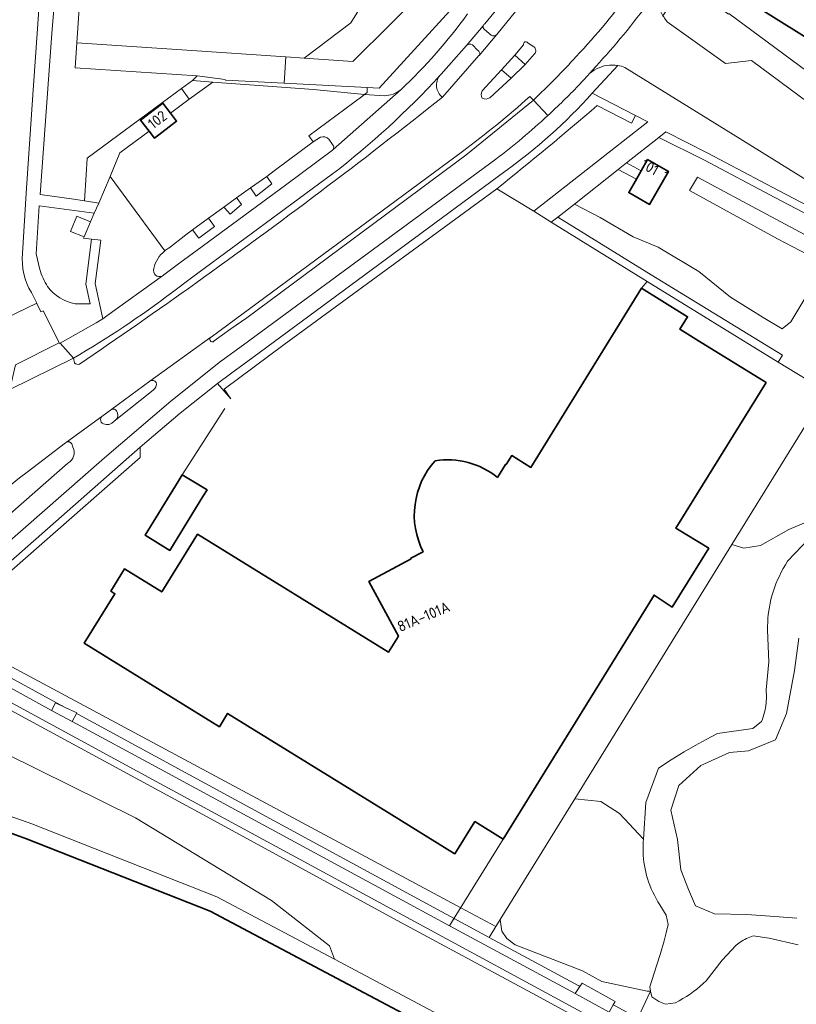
# Model space of a CAD drawing. Extents: x 150256 to 156914, y 461459 to 469481.
# Tile 430 of 656: x 155826 to 155924, y 464136 to 464261. Entities that reach past the tile are written whole.
import ezdxf
from ezdxf.enums import TextEntityAlignment as Align

# ---------------------------------------------------------------- set-up
doc = ezdxf.new("R2010")
doc.units = 0
doc.header["$LTSCALE"] = 0.75
for name, color, linetype, lineweight in [('B-RO-GK-BESCHOEIING-G', 251, 'GK-BESCHOEIING', 35), ('B-RO-GR-BEPLANTING_CULTUUR_BODEMBEDEKKER-GV', 251, 'CONTINUOUS', 18), ('B-RO-GR-BEPLANTING_CULTUUR_BOSPLANTSOEN-GV', 251, 'CONTINUOUS', 18), ('B-RO-GR-GROENVOORZIENING-GV', 251, 'CONTINUOUS', 18), ('B-RO-GR-HAAG-GV', 251, 'CONTINUOUS', 13), ('B-RO-IE-TERREINAFSCHEIDING_KUNSTMATIG_HEKWERK-G', 251, 'IE-TERREINAFSCHEIDING-KUNSTMATIG', 18), ('B-RO-IE-TERREINAFSCHEIDING_KUNSTMATIG_MUUR-G', 251, 'IE-TERREINAFSCHEIDING-KUNSTMATIG-DICHT', 18), ('B-RO-OG-BEBOUWING-GV', 6, 'CONTINUOUS', 35), ('B-RO-OG-BEBOUWING-T18', 1, 'CONTINUOUS', 18), ('B-RO-OG-TERREIN_CULTUURSCHEIDING-GV', 251, 'CONTINUOUS', 18), ('B-RO-OG-WATER_KANAAL-GV', 251, 'CONTINUOUS', 18), ('B-RO-OG-WATER_MEER-GV', 251, 'CONTINUOUS', 18), ('B-RO-OG-WATER_SLOOT-GV', 251, 'CONTINUOUS', 18), ('B-RO-VH-VERHARDING_ASFALT-GV', 251, 'CONTINUOUS', 18), ('B-RO-VH-VERHARDING_BETONSTRAATSTEEN-GV', 251, 'CONTINUOUS', 18), ('B-RO-VH-VERHARDING_TEGEL-GV', 251, 'CONTINUOUS', 18)]:
    doc.layers.add(name, color=color, linetype=linetype, lineweight=lineweight)
doc.styles.add('NLCS-ISO-M200-T18', font='NLCS-ISO.ttf', dxfattribs={"height": 360})
doc.linetypes.add('GK-BESCHOEIING', pattern='A,30,-5,[1,NLCS.SHX,S=1,R=0,X=0,Y=0],-5', length=40)
doc.linetypes.add('IE-TERREINAFSCHEIDING-KUNSTMATIG', pattern='A,4,[82,NLCS.SHX,S=0.75,R=90,X=0,Y=0],4,-2', length=10)
doc.linetypes.add('IE-TERREINAFSCHEIDING-KUNSTMATIG-DICHT', pattern='A,8,-1,[82,NLCS.SHX,S=0.75,R=90,X=0,Y=0],-1', length=10)

msp = doc.modelspace()

# ---------------------------------------------------------------- linework, layer by layer
at = {"layer": 'B-RO-GK-BESCHOEIING-G'}
msp.add_lwpolyline([(155826.493, 464157.199, 0.0059754), (155804.429, 464164.973)], format="xyb", dxfattribs=at)
msp.add_lwpolyline([(155826.493, 464157.199), (155849.715, 464148.047), (155878.893, 464132.545), (155889.24, 464127.111), (155937.583, 464101.22), (155961.887, 464088.365), (155984.69, 464076.138), (156000, 464068.012)], dxfattribs=at)
at = {"layer": 'B-RO-GR-BEPLANTING_CULTUUR_BODEMBEDEKKER-GV'}
for points in [[(155877.238, 464264.878), (155872.217, 464267.971), (155867.467, 464260.289), (155861.555, 464255.828), (155867.704, 464255.415)], [(155869.541, 464252.097), (155871.051, 464252.019), (155880.864, 464262.75), (155877.238, 464264.878), (155867.704, 464255.415), (155861.555, 464255.828), (155859.245, 464255.983), (155859.031, 464252.643)], [(155832.86, 464257.748), (155832.65, 464254.607), (155848.056, 464253.576), (155851.581, 464253.118), (155851.645, 464253.026), (155859.031, 464252.643), (155859.245, 464255.983), (155846.73, 464256.82)]]:
    msp.add_lwpolyline(points, close=True, dxfattribs=at)
for points in [[(155834.705, 464232.943), (155833.706, 464233.056), (155833.792, 464233.261), (155832.066, 464233.933), (155832.849, 464235.84), (155834.586, 464235.138), (155835.042, 464236.219), (155828.121, 464237.17), (155827.707, 464231.075), (155828.171, 464229.126)], [(155832.661, 464224.787), (155834.554, 464224.799), (155833.979, 464227.272), (155834.705, 464232.943)]]:
    msp.add_lwpolyline(points, dxfattribs=at)
for points in [[(155828.171, 464229.126, 0.0646842), (155829.161, 464226.969)], [(155829.161, 464226.969, 0.193215), (155832.661, 464224.787)]]:
    msp.add_lwpolyline(points, format="xyb", dxfattribs=at)
at = {"layer": 'B-RO-GR-BEPLANTING_CULTUUR_BOSPLANTSOEN-GV'}
for points in [[(155927.241, 464229.539), (155923.014, 464222.522), (155921.928, 464221.61), (155919.529, 464223.036), (155915.416, 464225.603), (155911.417, 464228.855), (155906.275, 464231.935), (155903.133, 464233.248), (155898.962, 464235.701), (155895.692, 464237.39), (155893.597, 464235.739), (155905.408, 464228.452), (155921.966, 464218.286), (155921.454, 464217.427), (155927.538, 464213.692), (155915.601, 464194.382), (155917.106, 464193.925), (155919.223, 464194.241), (155922.765, 464196.273), (155926.635, 464197.911)], [(155926.635, 464197.911), (155922.765, 464196.273), (155919.223, 464194.241), (155917.106, 464193.925), (155915.601, 464194.382), (155895.733, 464162.243), (155899.032, 464161.893), (155901.412, 464160.374), (155904.412, 464157.146), (155904.712, 464161.768), (155906.301, 464166.097), (155907.913, 464167.17), (155909.557, 464168.191), (155910.936, 464168.991), (155912.336, 464169.754), (155913.755, 464170.479), (155918.235, 464171.136), (155919.337, 464172.003), (155919.445, 464172.291), (155919.544, 464172.583), (155919.632, 464172.879), (155919.709, 464173.177), (155919.776, 464173.477), (155919.828, 464173.755), (155919.871, 464174.034), (155919.904, 464174.314), (155919.929, 464174.595), (155919.945, 464174.877), (155919.951, 464175.159), (155919.949, 464175.441), (155919.937, 464175.723), (155919.916, 464176.004), (155920.261, 464179.534), (155920.092, 464183.569), (155920.093, 464184.056), (155920.11, 464184.542), (155920.141, 464185.027), (155920.188, 464185.511), (155920.251, 464185.993), (155920.328, 464186.473), (155920.421, 464186.951), (155920.528, 464187.425), (155920.651, 464187.895), (155920.802, 464188.407), (155920.972, 464188.914), (155921.158, 464189.414), (155921.362, 464189.907), (155921.583, 464190.393), (155921.82, 464190.871), (155922.074, 464191.341), (155922.344, 464191.801), (155922.63, 464192.252), (155925.344, 464195.136)]]:
    msp.add_lwpolyline(points, dxfattribs=at)
for points in [[(155886.313, 464147.005), (155886.553, 464145.526), (155887.146, 464144.612), (155888.227, 464143.792), (155896.72, 464140.493), (155899.147, 464139.186), (155904.885, 464137.924), (155905.326, 464137.956), (155905.217, 464138.477), (155906.076, 464141.148), (155906.577, 464142.71), (155907.03, 464144.287), (155907.298, 464145.319), (155907.545, 464146.357), (155907.308, 464147.555), (155906.489, 464148.854), (155906.244, 464149.245), (155906.013, 464149.645), (155905.796, 464150.053), (155905.594, 464150.468), (155905.406, 464150.89), (155905.233, 464151.318), (155905.076, 464151.752), (155904.944, 464152.159), (155904.825, 464152.569), (155904.719, 464152.984), (155904.628, 464153.402), (155904.549, 464153.822), (155904.485, 464154.245), (155904.434, 464154.669), (155904.398, 464155.095), (155904.375, 464155.522), (155904.366, 464155.95), (155904.371, 464156.378), (155904.39, 464156.805), (155904.412, 464157.146), (155901.412, 464160.374), (155899.032, 464161.893), (155895.733, 464162.243)], [(155900.615, 464136.226), (155900.835, 464136.106), (155903.708, 464134.547), (155905.326, 464137.956), (155904.885, 464137.924), (155899.147, 464139.186), (155896.72, 464140.493), (155888.227, 464143.792), (155887.146, 464144.612), (155886.553, 464145.526), (155886.313, 464147.005), (155885.755, 464146.101), (155884.916, 464144.744), (155896.27, 464138.602), (155896.386, 464138.539), (155896.67, 464138.974), (155900.857, 464136.659)]]:
    msp.add_lwpolyline(points, close=True, dxfattribs=at)
at = {"layer": 'B-RO-GR-GROENVOORZIENING-GV'}
for points in [[(155897.937, 464251.381, -0.0547245), (155886.912, 464241.502)], [(155885.921, 464239.314, 0.0084574), (155898.578, 464249.831)]]:
    msp.add_lwpolyline(points, format="xyb", dxfattribs=at)
for points in [[(155898.578, 464249.831), (155902.91, 464247.589), (155903.414, 464248.571), (155897.937, 464251.381)], [(155886.912, 464241.502), (155855.103, 464218.019)], [(155855.103, 464218.019), (155852.285, 464215.939), (155850.612, 464214.703), (155852.319, 464212.786), (155851.481, 464214.012), (155859.058, 464219.639), (155885.921, 464239.314)]]:
    msp.add_lwpolyline(points, dxfattribs=at)
for points in [[(155893.597, 464235.739), (155892.761, 464235.08), (155904.884, 464227.6), (155921.454, 464217.427), (155921.966, 464218.286), (155905.408, 464228.452)], [(155881.34, 464148.47), (155815.983, 464183.536), (155840.872, 464205.368), (155840.837, 464206.668), (155814.197, 464183.218), (155814.156, 464183.179), (155815.005, 464182.716), (155830.306, 464174.372), (155831.363, 464173.796), (155832.84, 464173.11), (155832.801, 464173.038), (155833.056, 464172.9), (155854.84, 464161.059), (155877.956, 464148.509), (155880.51, 464147.127), (155884.916, 464144.744), (155885.755, 464146.101)]]:
    msp.add_lwpolyline(points, close=True, dxfattribs=at)
at = {"layer": 'B-RO-GR-HAAG-GV'}
for points in [[(155897.937, 464251.381, -0.0547245), (155886.912, 464241.502)], [(155885.921, 464239.314, 0.0084574), (155898.578, 464249.831)]]:
    msp.add_lwpolyline(points, format="xyb", dxfattribs=at)
for points in [[(155903.414, 464248.571), (155897.937, 464251.381)], [(155898.578, 464249.831), (155902.91, 464247.589), (155903.414, 464248.571)], [(155886.912, 464241.502), (155855.103, 464218.019), (155852.285, 464215.939), (155850.612, 464214.703), (155852.319, 464212.786), (155851.481, 464214.012), (155859.058, 464219.639), (155885.921, 464239.314)]]:
    msp.add_lwpolyline(points, dxfattribs=at)
for points in [[(155892.761, 464235.08), (155904.884, 464227.6), (155921.454, 464217.427), (155921.966, 464218.286), (155905.408, 464228.452), (155893.597, 464235.739)], [(155840.837, 464206.668), (155814.197, 464183.218), (155814.156, 464183.179), (155815.005, 464182.716), (155830.306, 464174.372), (155831.363, 464173.796), (155832.84, 464173.11), (155832.801, 464173.038), (155833.056, 464172.9), (155854.84, 464161.059), (155877.956, 464148.509), (155880.51, 464147.127), (155884.916, 464144.744), (155885.755, 464146.101), (155881.34, 464148.47), (155815.983, 464183.536), (155840.872, 464205.368)]]:
    msp.add_lwpolyline(points, close=True, dxfattribs=at)
at = {"layer": 'B-RO-IE-TERREINAFSCHEIDING_KUNSTMATIG_HEKWERK-G'}
for points in [[(155847.445, 464252.992), (155846.066, 464251.975)], [(155847.445, 464252.992), (155850.045, 464252.799)], [(155850.045, 464252.799), (155862.743, 464251.854), (155869.208, 464251.22)], [(155846.066, 464251.975), (155843.668, 464250.207)], [(155843.668, 464250.207), (155834.154, 464243.191), (155834.028, 464241.089)], [(155898.578, 464249.831), (155902.91, 464247.589)], [(155904.192, 464226.746), (155904.884, 464227.6)], [(155859.058, 464219.639), (155851.481, 464214.012), (155852.313, 464212.785)], [(155851.532, 464211.558), (155846.169, 464203.19)]]:
    msp.add_lwpolyline(points, dxfattribs=at)
msp.add_lwpolyline([(155885.921, 464239.314, 0.0084574), (155898.578, 464249.831)], format="xyb", dxfattribs=at)
at = {"layer": 'B-RO-IE-TERREINAFSCHEIDING_KUNSTMATIG_MUUR-G'}
msp.add_lwpolyline([(155886.705, 464157.148), (155880.316, 464146.814)], dxfattribs=at)
at = {"layer": 'B-RO-OG-BEBOUWING-GV'}
for points in [[(155923.864, 464279.282), (155920.125, 464273.297), (155924.391, 464270.614), (155920.801, 464264.739), (155920.356, 464264.01), (155919.155, 464262.044), (155942.03, 464247.771)], [(155876.604, 464193.466), (155875.042, 464192.649), (155875.072, 464192.575), (155869.745, 464189.71), (155873.467, 464182.788), (155872.208, 464180.751), (155848.087, 464195.661), (155843.584, 464188.377), (155838.866, 464191.294), (155837.132, 464188.488), (155837.665, 464188.159), (155833.798, 464181.903), (155850.859, 464171.357), (155851.901, 464173.043), (155872.65, 464160.217), (155880.518, 464155.353), (155880.611, 464155.295), (155883.125, 464159.361), (155886.705, 464157.148), (155905.77, 464187.988), (155908.053, 464186.468), (155912.668, 464193.907), (155908.527, 464196.426), (155919.909, 464214.838), (155911.361, 464220.122), (155909.022, 464221.568), (155910.003, 464223.154), (155904.192, 464226.746)], [(155904.192, 464226.746), (155890.202, 464204.114), (155887.784, 464205.609), (155887.076, 464204.46), (155887.01, 464204.494), (155886.002, 464202.855)]]:
    msp.add_lwpolyline(points, dxfattribs=at)
for points in [[(155844.691, 464248.878), (155843.727, 464250.131), (155840.918, 464247.971), (155841.985, 464246.584), (155842.656, 464245.712), (155845.465, 464247.873)], [(155904.129, 464241.579), (155903.534, 464240.535), (155902.568, 464238.837), (155905.193, 464237.343), (155907.564, 464241.508), (155904.939, 464243.002)], [(155845.646, 464202.338), (155841.485, 464195.56), (155844.621, 464193.635), (155848.788, 464200.422), (155849.305, 464201.265), (155846.169, 464203.19)]]:
    msp.add_lwpolyline(points, close=True, dxfattribs=at)
for points in [[(155878.119, 464204.945, 0.3126503), (155876.604, 464193.466)], [(155886.002, 464202.855, 0.2098337), (155878.119, 464204.945)]]:
    msp.add_lwpolyline(points, format="xyb", dxfattribs=at)
at = {"layer": 'B-RO-OG-TERREIN_CULTUURSCHEIDING-GV'}
for points in [[(155848.056, 464253.576), (155832.65, 464254.607), (155832.86, 464257.748), (155834.177, 464277.095), (155834.084, 464277.103), (155831.061, 464277.375), (155830.323, 464266.671), (155829.71, 464258.941), (155828.21, 464238.6), (155832.491, 464238.012), (155833.831, 464237.799), (155834.028, 464241.089), (155834.154, 464243.191), (155843.668, 464250.207), (155846.066, 464251.975), (155847.445, 464252.992)], [(155834.028, 464241.089), (155833.831, 464237.799), (155835.628, 464237.513), (155837.06, 464240.846), (155838.286, 464243.854), (155841.985, 464246.584), (155840.918, 464247.971), (155843.727, 464250.131), (155843.668, 464250.207), (155834.154, 464243.191)], [(155906.377, 464245.807), (155912.112, 464242.916), (155921.003, 464238.209), (155923.649, 464236.826), (155927.436, 464234.847), (155929.659, 464233.657), (155930.778, 464233.058), (155933.985, 464231.342), (155938.299, 464228.962), (155939.453, 464228.282), (155942.62, 464226.32), (155949.469, 464222.077), (155951.011, 464221.122), (155956.12, 464217.918), (155961.26, 464214.694), (155961.818, 464215.525), (155951.54, 464221.971), (155938.794, 464229.831), (155934.462, 464232.221), (155927.904, 464235.731), (155921.468, 464239.094), (155912.571, 464243.804), (155907.244, 464246.49)], [(155910.255, 464239.113), (155911.245, 464240.778), (155918.158, 464237.07), (155927.219, 464232.24), (155926.19, 464230.455), (155921.351, 464232.988)], [(155910.255, 464239.113), (155921.351, 464232.988), (155926.19, 464230.455), (155927.219, 464232.24), (155918.158, 464237.07), (155911.245, 464240.778)], [(155831.363, 464173.796), (155830.306, 464174.372), (155815.005, 464182.716), (155814.156, 464183.179), (155813.646, 464182.687), (155813.529, 464182.574), (155814.199, 464181.917), (155814.757, 464181.61), (155816.886, 464180.441), (155829.673, 464173.416), (155830.145, 464174.361)], [(155812.781, 464179.79), (155812.439, 464179.459), (155810.578, 464177.32), (155807.977, 464176.705), (155807.467, 464176.062), (155840.278, 464159.848), (155857.451, 464149.386), (155864.755, 464143.662), (155865.417, 464141.969), (155885.182, 464131.468), (155886.977, 464131.295), (155888.776, 464131.18), (155890.578, 464131.123), (155892.38, 464131.124), (155894.182, 464131.184), (155895.981, 464131.302), (155897.775, 464131.477), (155899.563, 464131.711), (155900.948, 464131.933), (155890.894, 464137.404), (155872.747, 464147.18), (155849.709, 464159.742), (155826.863, 464172.138)], [(155832.801, 464173.038), (155832.248, 464172.009), (155843.346, 464166.044), (155874.956, 464148.884), (155879.935, 464146.199), (155880.316, 464146.814), (155880.51, 464147.127), (155877.956, 464148.509), (155854.84, 464161.059), (155833.056, 464172.9)], [(155896.386, 464138.539), (155896.27, 464138.602), (155884.916, 464144.744), (155880.51, 464147.127), (155880.316, 464146.814), (155879.935, 464146.199), (155895.8, 464137.642)]]:
    msp.add_lwpolyline(points, close=True, dxfattribs=at)
msp.add_lwpolyline([(155898.578, 464249.831, -0.0084574), (155885.921, 464239.314)], format="xyb", dxfattribs=at)
for points in [[(155903.414, 464248.571), (155902.91, 464247.589), (155898.578, 464249.831)], [(155885.921, 464239.314), (155890.565, 464236.498), (155904.962, 464247.776), (155903.414, 464248.571)], [(155927.436, 464234.847), (155923.649, 464236.826), (155921.003, 464238.209), (155912.112, 464242.916), (155906.377, 464245.807), (155902.27, 464242.572), (155904.129, 464241.579), (155904.939, 464243.002), (155907.564, 464241.508), (155905.193, 464237.343), (155902.568, 464238.837), (155903.534, 464240.535), (155901.241, 464241.761), (155895.692, 464237.39), (155898.962, 464235.701), (155903.133, 464233.248), (155906.275, 464231.935), (155911.417, 464228.855), (155915.416, 464225.603), (155919.529, 464223.036), (155921.928, 464221.61), (155923.014, 464222.522), (155927.241, 464229.539)], [(155897.662, 464134.744), (155874.014, 464147.54), (155842.885, 464164.436), (155815.049, 464179.53), (155813.424, 464180.411), (155812.781, 464179.79), (155826.863, 464172.138), (155849.709, 464159.742), (155872.747, 464147.18), (155890.894, 464137.404), (155900.948, 464131.933)], [(155804.03, 464167.192), (155805.059, 464166.871), (155827.192, 464159.073), (155850.554, 464149.866), (155865.417, 464141.969), (155864.755, 464143.662), (155857.451, 464149.386), (155840.278, 464159.848), (155807.467, 464176.062)], [(155923.948, 464143.783), (155920.286, 464144.633), (155918.26, 464144.925), (155918.046, 464144.85), (155917.835, 464144.768), (155917.627, 464144.679), (155917.421, 464144.582), (155917.22, 464144.479), (155917.021, 464144.37), (155916.834, 464144.258), (155916.65, 464144.14), (155916.471, 464144.016), (155916.295, 464143.886), (155916.124, 464143.751), (155914.354, 464141.855), (155912.334, 464139.27), (155911.954, 464138.904), (155911.561, 464138.552), (155911.156, 464138.214), (155910.739, 464137.89), (155910.311, 464137.581), (155909.867, 464137.284), (155909.413, 464137.003), (155908.949, 464136.739), (155908.476, 464136.491), (155907.195, 464136.299), (155906.38, 464136.651), (155905.478, 464137.233), (155905.326, 464137.956), (155903.708, 464134.547)]]:
    msp.add_lwpolyline(points, dxfattribs=at)
at = {"layer": 'B-RO-OG-WATER_KANAAL-GV'}
msp.add_lwpolyline([(155826.493, 464157.199, 0.0059754), (155804.429, 464164.973)], format="xyb", dxfattribs=at)
msp.add_lwpolyline([(155878.893, 464132.545), (155849.715, 464148.047), (155826.493, 464157.199)], dxfattribs=at)
at = {"layer": 'B-RO-OG-WATER_MEER-GV'}
msp.add_lwpolyline([(155924.033, 464182.531), (155923.492, 464178.438), (155922.487, 464173.031), (155921.097, 464169.711), (155917.699, 464168.32), (155915.304, 464168.089), (155911.674, 464166.466), (155908.894, 464163.917), (155907.889, 464160.828), (155908.739, 464157.121), (155909.125, 464153.26), (155910.129, 464150.789), (155910.978, 464148.704), (155913.372, 464147.699), (155917.465, 464147.623), (155921.018, 464147.391), (155923.799, 464147.16)], dxfattribs=at)
at = {"layer": 'B-RO-OG-WATER_SLOOT-GV'}
for points in [[(155925.344, 464195.136), (155922.63, 464192.252), (155922.344, 464191.801), (155922.074, 464191.341), (155921.82, 464190.871), (155921.583, 464190.393), (155921.362, 464189.907), (155921.158, 464189.414), (155920.972, 464188.914), (155920.802, 464188.407), (155920.651, 464187.895), (155920.528, 464187.425), (155920.421, 464186.951), (155920.328, 464186.473), (155920.251, 464185.993), (155920.188, 464185.511), (155920.141, 464185.027), (155920.11, 464184.542), (155920.093, 464184.056), (155920.092, 464183.569), (155920.261, 464179.534), (155919.916, 464176.004), (155919.937, 464175.723), (155919.949, 464175.441), (155919.951, 464175.159), (155919.945, 464174.877), (155919.929, 464174.595), (155919.904, 464174.314), (155919.871, 464174.034), (155919.828, 464173.755), (155919.776, 464173.477), (155919.709, 464173.177), (155919.632, 464172.879), (155919.544, 464172.583), (155919.445, 464172.291), (155919.337, 464172.003), (155918.235, 464171.136), (155913.755, 464170.479), (155912.336, 464169.754), (155910.936, 464168.991), (155909.557, 464168.191), (155907.913, 464167.17), (155906.301, 464166.097), (155904.712, 464161.768), (155904.412, 464157.146), (155904.39, 464156.805), (155904.371, 464156.378), (155904.366, 464155.95), (155904.375, 464155.522), (155904.398, 464155.095), (155904.434, 464154.669), (155904.485, 464154.245), (155904.549, 464153.822), (155904.628, 464153.402), (155904.719, 464152.984), (155904.825, 464152.569), (155904.944, 464152.159), (155905.076, 464151.752), (155905.233, 464151.318), (155905.406, 464150.89), (155905.594, 464150.468), (155905.796, 464150.053), (155906.013, 464149.645), (155906.244, 464149.245), (155906.489, 464148.854), (155907.308, 464147.555), (155907.545, 464146.357), (155907.298, 464145.319), (155907.03, 464144.287), (155906.577, 464142.71), (155906.076, 464141.148), (155905.217, 464138.477), (155905.326, 464137.956), (155905.478, 464137.233), (155906.38, 464136.651), (155907.195, 464136.299), (155908.476, 464136.491), (155908.949, 464136.739), (155909.413, 464137.003), (155909.867, 464137.284), (155910.311, 464137.581), (155910.739, 464137.89), (155911.156, 464138.214), (155911.561, 464138.552), (155911.954, 464138.904), (155912.334, 464139.27), (155914.354, 464141.855), (155916.124, 464143.751), (155916.295, 464143.886), (155916.471, 464144.016), (155916.65, 464144.14), (155916.834, 464144.258), (155917.021, 464144.37), (155917.22, 464144.479), (155917.421, 464144.582), (155917.627, 464144.679), (155917.835, 464144.768), (155918.046, 464144.85), (155918.26, 464144.925), (155920.286, 464144.633), (155923.948, 464143.783)], [(155923.799, 464147.16), (155921.018, 464147.391), (155917.465, 464147.623), (155913.372, 464147.699), (155910.978, 464148.704), (155910.129, 464150.789), (155909.125, 464153.26), (155908.739, 464157.121), (155907.889, 464160.828), (155908.894, 464163.917), (155911.674, 464166.466), (155915.304, 464168.089), (155917.699, 464168.32), (155921.097, 464169.711), (155922.487, 464173.031), (155923.492, 464178.438), (155924.033, 464182.531)], [(155826.493, 464157.199), (155849.715, 464148.047), (155878.893, 464132.545), (155880.453, 464132.208), (155882.022, 464131.917), (155883.599, 464131.67), (155885.182, 464131.468), (155865.417, 464141.969), (155850.554, 464149.866), (155827.192, 464159.073), (155805.059, 464166.871), (155804.03, 464167.192)]]:
    msp.add_lwpolyline(points, dxfattribs=at)
msp.add_lwpolyline([(155804.429, 464164.973, -0.0059754), (155826.493, 464157.199)], format="xyb", dxfattribs=at)
at = {"layer": 'B-RO-VH-VERHARDING_ASFALT-GV'}
for points in [[(155826.006, 464231.141), (155826.472, 464238.744), (155827.301, 464251.201), (155828.132, 464263.156), (155829.057, 464276.527), (155829.343, 464280.819), (155830.218, 464293.755), (155830.601, 464298.237), (155830.861, 464302.774), (155830.877, 464303.223), (155830.906, 464303.857), (155825.941, 464304.222), (155824.812, 464287.435), (155824.808, 464287.382), (155823.771, 464271.97), (155822.463, 464253.863), (155821.594, 464239.342), (155821.087, 464232.337), (155820.399, 464222.413)], [(155905.256, 464282.857), (155902.7, 464279.6), (155900.525, 464276.806), (155897.728, 464273.399), (155894.915, 464270.007), (155890.452, 464264.444), (155885.894, 464258.792), (155883.667, 464256.169), (155883.637, 464256.134), (155879.028, 464250.886)], [(155932.709, 464244.695), (155925.205, 464250.221), (155918.073, 464255.538), (155918.064, 464255.537), (155914.778, 464255.142), (155907.427, 464260.385), (155907.078, 464260.87), (155906.977, 464261.024), (155906.882, 464261.183), (155906.541, 464261.844), (155906.377, 464262.569), (155906.326, 464262.936), (155906.306, 464263.306), (155906.318, 464263.676), (155906.36, 464264.044), (155906.559, 464265.021), (155906.101, 464264.325), (155905.201, 464263.031)], [(155884.396, 464260.163), (155887.626, 464264.147)], [(155878.855, 464253.78), (155882.076, 464257.403), (155884.189, 464259.916)], [(155884.045, 464251.678), (155886.472, 464254.323), (155888.184, 464256.183), (155889.289, 464257.493)], [(155889.84, 464257.706), (155890.592, 464257.236)], [(155890.666, 464256.343), (155889.468, 464255.013), (155887.7, 464253.287), (155885.003, 464250.825)], [(155896.217, 464252.347), (155897.387, 464253.633), (155897.617, 464253.89), (155898.403, 464254.768)], [(155898.403, 464254.768), (155897.617, 464253.89), (155897.906, 464254.092), (155898.192, 464254.289), (155898.493, 464254.462), (155898.644, 464254.549), (155898.807, 464254.61), (155899.132, 464254.732), (155899.465, 464254.827), (155899.806, 464254.895), (155900.15, 464254.935), (155900.497, 464254.947), (155900.844, 464254.931), (155901.188, 464254.887)], [(155902.069, 464254.637), (155915.736, 464246.155), (155941.055, 464230.443), (155941.279, 464230.312), (155942.955, 464229.331), (155944.84, 464228.194), (155946.71, 464227.032), (155965.121, 464215.585), (155984.987, 464203.334), (156000, 464194.074), (156029.177, 464175.993), (156053.837, 464160.698), (156063.228, 464154.852), (156063.345, 464154.778), (156063.41, 464154.882), (156066.043, 464159.11), (155994.835, 464203.222), (155993.426, 464204.101)], [(155850.203, 464220.096), (155852.328, 464221.612), (155854.311, 464223.026), (155881.977, 464243.553), (155890.513, 464250.523), (155890.052, 464250.961)], [(155873.806, 464251.849), (155865.212, 464244.281)], [(155890.052, 464250.961), (155890.513, 464250.523)], [(155892.328, 464248.552), (155890.513, 464250.523), (155881.977, 464243.553), (155854.311, 464223.026), (155852.328, 464221.612), (155850.203, 464220.096)], [(155890.513, 464250.523), (155892.328, 464248.552)], [(155826.574, 464203.509), (155831.416, 464207.199), (155831.55, 464207.296), (155836.003, 464210.524), (155837.261, 464211.451), (155842.096, 464215.016), (155849.784, 464220.568), (155849.803, 464220.581), (155851.917, 464222.143), (155881.553, 464244.044)], [(155865.141, 464244.205), (155859.194, 464239.761), (155848.055, 464231.55), (155845.886, 464229.949), (155843.858, 464228.452)], [(155881.553, 464244.044), (155851.917, 464222.143), (155849.803, 464220.581), (155849.784, 464220.568)], [(155813.026, 464184.907), (155836.364, 464205.334), (155844.725, 464212.469), (155851.015, 464217.484), (155853.886, 464219.595), (155885.785, 464243.053)], [(155865.147, 464241.188), (155847.353, 464228.05), (155844.922, 464226.255)], [(155844.922, 464226.255), (155847.353, 464228.05), (155865.147, 464241.188)], [(155843.67, 464228.317), (155836.65, 464223.251), (155836.139, 464222.882), (155835.311, 464222.389), (155830.74, 464219.797), (155832.432, 464217.917)], [(155824.133, 464222.122), (155823.801, 464222.943), (155827.799, 464224.864), (155827.129, 464226.195)], [(155849.784, 464220.568), (155842.096, 464215.016)], [(155832.566, 464217.315), (155832.432, 464217.917), (155824.385, 464213.949), (155824.139, 464212.875)], [(155832.432, 464217.917), (155832.566, 464217.315)], [(155842.484, 464213.885), (155837.799, 464210.114), (155837.287, 464209.702)], [(155836.003, 464210.524), (155831.55, 464207.296)], [(155832.239, 464207.077), (155832.373, 464206.662)], [(155831.733, 464204.642), (155812.228, 464187.542)], [(155900.087, 464135.281), (155895.8, 464137.642), (155879.935, 464146.199), (155874.956, 464148.884), (155843.346, 464166.044), (155832.248, 464172.009), (155829.673, 464173.416), (155816.886, 464180.441), (155814.757, 464181.61), (155814.199, 464181.917), (155812.781, 464179.79), (155813.424, 464180.411), (155815.049, 464179.53), (155842.885, 464164.436), (155874.014, 464147.54), (155897.662, 464134.744)]]:
    msp.add_lwpolyline(points, dxfattribs=at)
for points in [[(155903.053, 464264.765, -0.0400325), (155895.918, 464256.01)], [(155895.918, 464256.01, 0.0400325), (155903.053, 464264.765)], [(155898.403, 464254.768, 0.0292816), (155905.201, 464263.031)], [(155905.201, 464263.031, -0.0292816), (155898.403, 464254.768)], [(155882.193, 464261.399, -0.0472211), (155873.806, 464251.849)], [(155884.189, 464259.916, -0.1982515), (155884.396, 464260.163)], [(155889.289, 464257.493, -1.0075367), (155889.84, 464257.706)], [(155890.592, 464257.236, -0.4345689), (155890.666, 464256.343)], [(155895.918, 464256.01, -0.0185297), (155890.513, 464250.523)], [(155890.513, 464250.523, 0.0185297), (155895.918, 464256.01)], [(155901.188, 464254.887, -0.0521975), (155902.069, 464254.637)], [(155878.711, 464253.62, -0.0437767), (155865.147, 464241.188)], [(155865.147, 464241.188, 0.0437767), (155878.711, 464253.62)], [(155879.028, 464250.886, -0.4202959), (155878.711, 464253.62)], [(155878.711, 464253.62, -0.0331499), (155878.855, 464253.78)], [(155892.328, 464248.552, 0.0145767), (155896.217, 464252.347)], [(155847.868, 464227.384, 0.0129135), (155879.028, 464250.886)], [(155879.028, 464250.886, -0.0129135), (155847.868, 464227.384)], [(155890.052, 464250.961, -0.0252451), (155881.553, 464244.044)], [(155881.553, 464244.044, 0.0252451), (155890.052, 464250.961)], [(155884.06, 464250.746, -0.2564404), (155884.045, 464251.678)], [(155885.003, 464250.825, -0.2958314), (155884.06, 464250.746)], [(155885.785, 464243.053, 0.022887), (155892.328, 464248.552)], [(155865.212, 464244.281, -0.0473362), (155865.141, 464244.205)], [(155827.129, 464226.195, -0.1627239), (155826.006, 464231.141)], [(155833.182, 464217.152, 0.0059502), (155847.868, 464227.384)], [(155847.868, 464227.384, -0.0059502), (155833.182, 464217.152)], [(155843.858, 464228.452, -0.0758714), (155843.67, 464228.317)], [(155844.922, 464226.255, -0.0309164), (155832.432, 464217.917)], [(155832.432, 464217.917, 0.0309164), (155844.922, 464226.255)], [(155849.784, 464220.568, 0.3386826), (155849.677, 464220.157)], [(155849.677, 464220.157, -0.3386826), (155849.784, 464220.568)], [(155849.677, 464220.157, 0.6366984), (155850.203, 464220.096)], [(155850.203, 464220.096, -0.6366984), (155849.677, 464220.157)], [(155832.566, 464217.315, 0.2938735), (155833.182, 464217.152)], [(155833.182, 464217.152, -0.2938735), (155832.566, 464217.315)], [(155842.096, 464215.016, -0.3921028), (155842.882, 464214.85)], [(155842.882, 464214.85, -0.3106141), (155842.484, 464213.885)], [(155835.924, 464209.839, -0.2876379), (155836.003, 464210.524)], [(155837.287, 464209.702, -0.3587564), (155835.924, 464209.839)], [(155831.55, 464207.296, -0.4077049), (155832.239, 464207.077)], [(155832.373, 464206.662, -0.3931314), (155831.733, 464204.642)], [(155812.165, 464190.894, -0.0322679), (155826.574, 464203.509)]]:
    msp.add_lwpolyline(points, format="xyb", dxfattribs=at)
msp.add_lwpolyline([(155830.74, 464219.797), (155830.678, 464219.762), (155830.635, 464219.856), (155825.1, 464217.062), (155824.385, 464213.949), (155832.432, 464217.917)], close=True, dxfattribs=at)
at = {"layer": 'B-RO-VH-VERHARDING_BETONSTRAATSTEEN-GV'}
for points in [[(155887.626, 464264.147), (155884.396, 464260.163)], [(155885.894, 464258.792), (155890.452, 464264.444)], [(155884.349, 464259.436), (155885.193, 464258.74)], [(155882.076, 464257.403), (155878.855, 464253.78)], [(155883.468, 464256.809), (155882.808, 464257.513)], [(155889.289, 464257.493), (155888.184, 464256.183), (155889.468, 464255.013), (155890.666, 464256.343)], [(155890.592, 464257.236), (155889.84, 464257.706)], [(155879.028, 464250.886), (155883.637, 464256.134), (155883.667, 464256.169)], [(155886.472, 464254.323), (155884.045, 464251.678)], [(155885.003, 464250.825), (155887.7, 464253.287), (155886.472, 464254.323)], [(155844.449, 464231.8), (155844.474, 464231.816), (155846.632, 464233.491), (155847.469, 464234.136), (155849.483, 464235.591), (155851.431, 464236.995), (155853.043, 464238.157), (155854.789, 464239.415), (155856.848, 464240.877), (155857.798, 464241.581), (155862.708, 464245.256), (155862.164, 464245.986), (155868.969, 464251.04), (155869.208, 464251.22), (155862.743, 464251.854), (155850.045, 464252.799), (155847.062, 464250.615), (155844.691, 464248.878), (155845.465, 464247.873), (155842.656, 464245.712), (155841.985, 464246.584), (155838.286, 464243.854), (155837.06, 464240.846), (155843.953, 464231.458)], [(155871.659, 464251.064), (155869.208, 464251.22), (155868.969, 464251.04), (155862.164, 464245.986), (155862.708, 464245.256), (155863.634, 464245.834)], [(155865.212, 464244.281), (155873.806, 464251.849)], [(155864.686, 464245.582), (155865.159, 464244.895)], [(155843.953, 464231.458), (155837.06, 464240.846), (155835.628, 464237.513), (155835.042, 464236.219), (155834.586, 464235.138), (155833.792, 464233.261), (155833.706, 464233.056), (155834.705, 464232.943), (155835.892, 464232.835), (155835.259, 464227.982), (155835.174, 464227.332), (155836.139, 464222.882), (155836.65, 464223.251), (155843.67, 464228.317)], [(155842.096, 464215.016), (155837.261, 464211.451)], [(155837.799, 464210.114), (155842.484, 464213.885)], [(155837.261, 464211.451), (155836.003, 464210.524)], [(155837.287, 464209.702), (155837.799, 464210.114)], [(155831.55, 464207.296), (155831.416, 464207.199), (155826.574, 464203.509)], [(155832.373, 464206.662), (155832.239, 464207.077)], [(155812.228, 464187.542), (155831.733, 464204.642)]]:
    msp.add_lwpolyline(points, dxfattribs=at)
for points in [[(155884.189, 464259.916, 0.3287505), (155884.349, 464259.436)], [(155884.396, 464260.163, 0.1982515), (155884.189, 464259.916)], [(155885.193, 464258.74, 0.413641), (155885.894, 464258.792)], [(155882.808, 464257.513, 0.3114228), (155882.076, 464257.403)], [(155889.84, 464257.706, 1.0075367), (155889.289, 464257.493)], [(155890.666, 464256.343, 0.4345689), (155890.592, 464257.236)], [(155883.667, 464256.169, 0.5139304), (155883.468, 464256.809)], [(155878.711, 464253.62, 0.4202959), (155879.028, 464250.886)], [(155878.855, 464253.78, 0.0331499), (155878.711, 464253.62)], [(155873.806, 464251.849, -0.1635839), (155871.659, 464251.064)], [(155884.045, 464251.678, 0.2564404), (155884.06, 464250.746)], [(155884.06, 464250.746, 0.2958314), (155885.003, 464250.825)], [(155863.634, 464245.834, -0.3080683), (155864.686, 464245.582)], [(155865.159, 464244.895, -0.3794632), (155865.212, 464244.281)], [(155842.564, 464229.244, -0.1675946), (155843.953, 464231.458)], [(155843.953, 464231.458, -0.0377874), (155844.449, 464231.8)], [(155843.67, 464228.317, -0.6625849), (155842.564, 464229.244)], [(155842.882, 464214.85, 0.3921028), (155842.096, 464215.016)], [(155842.484, 464213.885, 0.3106141), (155842.882, 464214.85)], [(155837.872, 464211.261, 0.367237), (155837.261, 464211.451)], [(155837.261, 464211.451, -0.367237), (155837.872, 464211.261)], [(155837.799, 464210.114, 0.3635826), (155837.872, 464211.261)], [(155837.872, 464211.261, -0.3635826), (155837.799, 464210.114)], [(155836.003, 464210.524, 0.2876379), (155835.924, 464209.839)], [(155835.924, 464209.839, 0.3587564), (155837.287, 464209.702)], [(155832.239, 464207.077, 0.4077049), (155831.55, 464207.296)], [(155831.733, 464204.642, 0.3931314), (155832.373, 464206.662)], [(155826.574, 464203.509, 0.0322679), (155812.165, 464190.894)]]:
    msp.add_lwpolyline(points, format="xyb", dxfattribs=at)
for points in [[(155859.031, 464252.643), (155851.645, 464253.026), (155851.581, 464253.118), (155848.056, 464253.576), (155847.445, 464252.992), (155850.045, 464252.799), (155862.743, 464251.854), (155869.208, 464251.22), (155869.533, 464251.463), (155869.541, 464252.097)], [(155847.062, 464250.615), (155846.066, 464251.975), (155843.668, 464250.207), (155843.727, 464250.131), (155844.691, 464248.878)], [(155833.792, 464233.261), (155834.586, 464235.138), (155832.849, 464235.84), (155832.066, 464233.933)], [(155829.673, 464173.416), (155832.248, 464172.009), (155832.801, 464173.038), (155832.84, 464173.11), (155831.363, 464173.796), (155830.145, 464174.361)]]:
    msp.add_lwpolyline(points, close=True, dxfattribs=at)
at = {"layer": 'B-RO-VH-VERHARDING_TEGEL-GV'}
for points in [[(155832.247, 464323.239), (155832.245, 464323.129), (155832.211, 464322.648), (155832.185, 464322.278), (155832.111, 464321.035), (155831.575, 464313.224), (155831.025, 464305.328), (155830.916, 464304.072), (155830.906, 464303.857), (155830.877, 464303.223), (155830.861, 464302.774), (155830.601, 464298.237), (155830.218, 464293.755), (155829.343, 464280.819), (155829.057, 464276.527), (155828.132, 464263.156), (155827.301, 464251.201), (155826.472, 464238.744), (155826.006, 464231.141)], [(155887.116, 464270.352), (155880.864, 464262.75), (155871.051, 464252.019), (155869.541, 464252.097), (155869.533, 464251.463), (155869.208, 464251.22), (155871.659, 464251.064)], [(155828.171, 464229.126), (155827.707, 464231.075), (155828.121, 464237.17), (155835.042, 464236.219), (155835.628, 464237.513), (155833.831, 464237.799), (155832.491, 464238.012), (155828.21, 464238.6), (155829.71, 464258.941), (155830.323, 464266.671)], [(155982.536, 464216.819), (155976.905, 464220.302), (155968.538, 464225.477), (155940.784, 464242.822), (155937.978, 464244.765), (155926.996, 464252.762), (155915.187, 464261.447), (155915.148, 464261.383), (155913.818, 464262.36), (155911.317, 464264.238), (155910.532, 464264.828), (155909.853, 464265.636), (155906.882, 464261.183), (155906.977, 464261.024), (155907.078, 464260.87), (155907.427, 464260.385), (155914.778, 464255.142), (155918.064, 464255.537), (155918.073, 464255.538), (155925.205, 464250.221), (155932.709, 464244.695)], [(155884.189, 464259.916), (155882.076, 464257.403)], [(155883.667, 464256.169), (155885.894, 464258.792)], [(155885.193, 464258.74), (155884.349, 464259.436)], [(155882.808, 464257.513), (155883.468, 464256.809)], [(155901.188, 464254.887), (155897.937, 464251.381), (155903.414, 464248.571), (155904.962, 464247.776), (155890.565, 464236.498), (155892.761, 464235.08), (155893.597, 464235.739), (155895.692, 464237.39), (155901.241, 464241.761), (155902.27, 464242.572), (155906.377, 464245.807), (155907.244, 464246.49), (155912.571, 464243.804), (155921.468, 464239.094), (155927.904, 464235.731), (155934.462, 464232.221), (155938.794, 464229.831), (155951.54, 464221.971), (155961.818, 464215.525)], [(155897.937, 464251.381), (155901.188, 464254.887), (155900.844, 464254.931), (155900.497, 464254.947), (155900.15, 464254.935), (155899.806, 464254.895), (155899.465, 464254.827), (155899.132, 464254.732), (155898.807, 464254.61), (155898.644, 464254.549), (155898.493, 464254.462), (155898.192, 464254.289), (155897.906, 464254.092), (155897.617, 464253.89), (155897.387, 464253.633), (155896.217, 464252.347)], [(156029.177, 464175.993), (156000, 464194.074), (155984.987, 464203.334), (155965.121, 464215.585), (155946.71, 464227.032), (155944.84, 464228.194), (155942.955, 464229.331), (155941.279, 464230.312), (155941.055, 464230.443), (155915.736, 464246.155), (155902.069, 464254.637)], [(155863.634, 464245.834), (155862.708, 464245.256), (155857.798, 464241.581), (155856.848, 464240.877), (155857.499, 464239.939), (155855.499, 464238.402), (155854.789, 464239.415), (155853.043, 464238.157), (155853.098, 464238.079), (155853.647, 464237.308), (155852.207, 464236.101), (155851.53, 464236.881), (155851.431, 464236.995), (155849.483, 464235.591), (155850.227, 464234.567), (155848.245, 464233.064), (155847.469, 464234.136), (155846.632, 464233.491), (155844.474, 464231.816), (155844.449, 464231.8)], [(155865.159, 464244.895), (155864.686, 464245.582)], [(155843.858, 464228.452), (155845.886, 464229.949), (155848.055, 464231.55), (155859.194, 464239.761), (155865.141, 464244.205)], [(155885.785, 464243.053), (155853.886, 464219.595), (155851.015, 464217.484), (155844.725, 464212.469), (155836.364, 464205.334), (155813.026, 464184.907)], [(155807.467, 464176.062), (155807.977, 464176.705), (155810.578, 464177.32), (155812.439, 464179.459), (155812.781, 464179.79), (155814.199, 464181.917), (155813.529, 464182.574), (155813.646, 464182.687), (155814.156, 464183.179), (155814.197, 464183.218), (155840.837, 464206.668), (155845.919, 464210.96), (155850.612, 464214.703), (155852.285, 464215.939), (155855.103, 464218.019), (155886.912, 464241.502)], [(155827.129, 464226.195), (155827.799, 464224.864), (155827.825, 464224.812), (155828.322, 464223.77), (155828.618, 464223.891), (155830.385, 464220.409), (155830.635, 464219.856), (155830.678, 464219.762), (155830.74, 464219.797), (155835.311, 464222.389), (155836.139, 464222.882), (155835.174, 464227.332), (155835.259, 464227.982), (155835.892, 464232.835), (155834.705, 464232.943), (155833.979, 464227.272), (155834.554, 464224.799), (155832.661, 464224.787)], [(155830.635, 464219.856), (155830.385, 464220.409), (155828.618, 464223.891), (155828.322, 464223.77), (155827.825, 464224.812), (155827.799, 464224.864), (155823.801, 464222.943), (155824.133, 464222.122)], [(155825.1, 464217.062), (155830.635, 464219.856)]]:
    msp.add_lwpolyline(points, dxfattribs=at)
for points in [[(155873.806, 464251.849, 0.0472211), (155882.193, 464261.399)], [(155884.349, 464259.436, -0.3287505), (155884.189, 464259.916)], [(155885.894, 464258.792, -0.413641), (155885.193, 464258.74)], [(155882.076, 464257.403, -0.3114228), (155882.808, 464257.513)], [(155883.468, 464256.809, -0.5139304), (155883.667, 464256.169)], [(155902.069, 464254.637, 0.0521975), (155901.188, 464254.887)], [(155896.217, 464252.347, -0.0145767), (155892.328, 464248.552)], [(155871.659, 464251.064, 0.1635839), (155873.806, 464251.849)], [(155886.912, 464241.502, 0.0547245), (155897.937, 464251.381)], [(155892.328, 464248.552, -0.022887), (155885.785, 464243.053)], [(155864.686, 464245.582, 0.3080683), (155863.634, 464245.834)], [(155865.212, 464244.281, 0.3794632), (155865.159, 464244.895)], [(155865.141, 464244.205, 0.0473362), (155865.212, 464244.281)], [(155826.006, 464231.141, 0.1627239), (155827.129, 464226.195)], [(155843.953, 464231.458, 0.1675946), (155842.564, 464229.244)], [(155844.449, 464231.8, 0.0377874), (155843.953, 464231.458)], [(155829.161, 464226.969, -0.0646842), (155828.171, 464229.126)], [(155842.564, 464229.244, 0.6625849), (155843.67, 464228.317)], [(155843.67, 464228.317, 0.0758714), (155843.858, 464228.452)], [(155832.661, 464224.787, -0.193215), (155829.161, 464226.969)]]:
    msp.add_lwpolyline(points, format="xyb", dxfattribs=at)
for points in [[(155887.7, 464253.287), (155889.468, 464255.013), (155888.184, 464256.183), (155886.472, 464254.323)], [(155902.27, 464242.572), (155901.241, 464241.761), (155903.534, 464240.535), (155904.129, 464241.579)], [(155895.8, 464137.642), (155900.087, 464135.281), (155900.615, 464136.226), (155900.857, 464136.659), (155896.67, 464138.974), (155896.386, 464138.539)]]:
    msp.add_lwpolyline(points, close=True, dxfattribs=at)

# ---------------------------------------------------------------- texts
at = {"layer": 'B-RO-OG-BEBOUWING-T18', "style": 'NLCS-ISO-M200-T18'}
for s, rotation, p in [('102', 37.6, (155843.028, 464248.047)), ('101 1', 330.4, (155905.881, 464241.699)), ('81A-101A', 22.8, (155876.651, 464185.263))]:
    msp.add_text(s, height=1.35, rotation=rotation, dxfattribs=at).set_placement(p, align=Align.MIDDLE)

doc.saveas('drawing.dxf')
